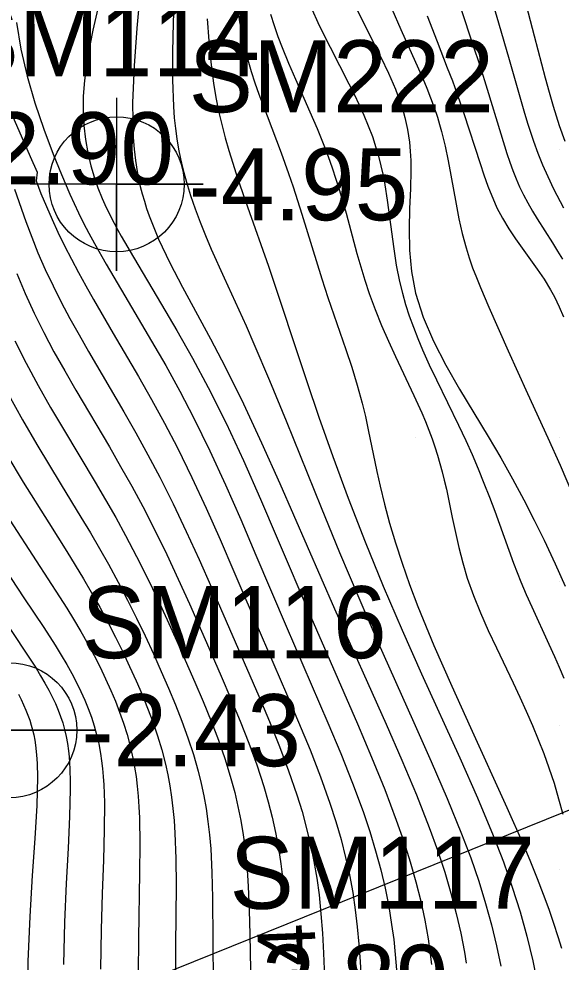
# Model space of a CAD drawing. Extents: x 2602990 to 2605851, y 618069 to 619180.
# Drawn here: x 2604091.24 to 2604110.05, y 618716.78 to 618749.52 of the extents above; entities that cross this region are included whole.
import ezdxf

# ---------------------------------------------------------------- set-up
doc = ezdxf.new("R2010")
doc.units = 0
for name, color, linetype in [('Default', 7, 'Continuous'), ('DTM Contours Major', 7, 'Continuous'), ('DTM Contours Major Text', 7, 'Continuous'), ('DTM Contours Minor', 7, 'Continuous'), ('Exist DTM Regular Point Underwater CELL', 7, 'Continuous'), ('Exist DTM Regular Point Underwater Cogo Elevation', 7, 'Continuous'), ('Exist DTM Regular Point Underwater Cogo Number', 7, 'Continuous'), ('Exist DTM Scan Elevation Point', 7, 'Continuous'), ('Exist Structure Major Deck Tunnel Box Culvert', 7, 'Continuous')]:
    doc.layers.add(name, color=color, linetype=linetype)

# ---------------------------------------------------------------- blocks, each defined once
blk = doc.blocks.new('POINT_DISPLAY')
at = {"layer": 'Default'}
blk.add_line((0, 0), (0, 0), dxfattribs=at)

msp = doc.modelspace()

# ---------------------------------------------------------------- linework, layer by layer
at = {"layer": 'DTM Contours Major'}
for points in [[(2604101.417, 618749.841), (2604101.614, 618749.4), (2604101.821, 618748.966), (2604102.037, 618748.536), (2604102.69, 618747.27), (2604102.871, 618746.906), (2604103.045, 618746.542), (2604103.209, 618746.177), (2604103.362, 618745.809), (2604103.502, 618745.438), (2604103.628, 618745.062), (2604103.69, 618744.852), (2604103.802, 618744.426), (2604103.896, 618743.989), (2604103.937, 618743.766), (2604104.022, 618743.227), (2604104.243, 618741.543), (2604104.334, 618740.973), (2604104.446, 618740.406), (2604104.545, 618740.006), (2604104.658, 618739.609), (2604104.785, 618739.215), (2604104.925, 618738.822), (2604105.078, 618738.43), (2604105.242, 618738.038), (2604105.476, 618737.516), (2604105.723, 618736.992), (2604106.493, 618735.416), (2604106.741, 618734.889), (2604106.963, 618734.394), (2604107.174, 618733.9), (2604107.374, 618733.408), (2604107.565, 618732.921), (2604107.748, 618732.438), (2604108.403, 618730.63), (2604108.526, 618730.305), (2604108.654, 618729.982), (2604108.839, 618729.544), (2604109.031, 618729.109), (2604109.628, 618727.818), (2604109.823, 618727.389), (2604109.987, 618727.012), (2604110.145, 618726.634)], [(2604091.168, 618740.679), (2604091.452, 618739.989), (2604091.763, 618739.309), (2604092.099, 618738.636), (2604092.454, 618737.969), (2604092.827, 618737.304), (2604093.212, 618736.638), (2604094.377, 618734.662), (2604094.768, 618733.987), (2604095.154, 618733.299), (2604095.534, 618732.596), (2604095.957, 618731.77), (2604096.367, 618730.928), (2604096.766, 618730.074), (2604097.156, 618729.216), (2604097.91, 618727.505), (2604098.258, 618726.707), (2604098.596, 618725.92), (2604098.917, 618725.143), (2604099.218, 618724.376), (2604099.493, 618723.621), (2604099.737, 618722.876), (2604099.892, 618722.34), (2604100.028, 618721.807), (2604100.147, 618721.273), (2604100.247, 618720.736), (2604100.33, 618720.193), (2604100.397, 618719.639), (2604100.434, 618719.201)]]:
    msp.add_lwpolyline(points, dxfattribs=at)
at = {"layer": 'DTM Contours Minor'}
for points in [[(2604095.566, 618751.768), (2604095.333, 618749.197), (2604095.233, 618747.887), (2604095.181, 618746.609), (2604095.205, 618745.404), (2604095.237, 618745), (2604095.282, 618744.608), (2604095.341, 618744.227), (2604095.392, 618743.964), (2604095.451, 618743.704), (2604095.516, 618743.447), (2604095.59, 618743.192), (2604095.67, 618742.938), (2604095.758, 618742.685), (2604096.085, 618741.875), (2604096.474, 618741.052), (2604096.912, 618740.206), (2604097.885, 618738.41), (2604098.394, 618737.44), (2604099.027, 618736.158), (2604099.659, 618734.804), (2604100.29, 618733.396), (2604102.194, 618729.037), (2604103.98, 618725.044), (2604104.528, 618723.79), (2604105.032, 618722.589), (2604105.479, 618721.448), (2604105.764, 618720.66), (2604106.013, 618719.904), (2604106.23, 618719.175), (2604106.416, 618718.471), (2604106.572, 618717.787), (2604106.7, 618717.118), (2604106.761, 618716.744)], [(2604108.424, 618751.607), (2604109.122, 618748.936), (2604109.5, 618747.474), (2604109.635, 618746.981), (2604109.778, 618746.487), (2604109.99, 618745.816), (2604110.176, 618745.282)], [(2604096.624, 618750.409), (2604096.593, 618749.39), (2604096.568, 618748.381), (2604096.566, 618747.403), (2604096.6, 618746.477), (2604096.631, 618746.091), (2604096.672, 618745.717), (2604096.722, 618745.355), (2604096.781, 618745.002), (2604096.85, 618744.658), (2604096.928, 618744.32), (2604097.052, 618743.851), (2604097.192, 618743.389), (2604097.35, 618742.929), (2604097.522, 618742.468), (2604097.711, 618742.001), (2604097.914, 618741.523), (2604098.36, 618740.529), (2604099.12, 618738.862), (2604099.393, 618738.243), (2604099.935, 618736.965), (2604100.506, 618735.573), (2604101.723, 618732.561), (2604102.366, 618730.994), (2604103.029, 618729.421), (2604103.672, 618727.948), (2604104.947, 618725.101), (2604105.548, 618723.748), (2604106.104, 618722.455), (2604106.6, 618721.234), (2604106.915, 618720.393), (2604107.192, 618719.59), (2604107.433, 618718.818), (2604107.641, 618718.072), (2604107.816, 618717.345), (2604107.96, 618716.633)], [(2604107.596, 618750.38), (2604107.883, 618749.382), (2604108.254, 618748.114), (2604108.759, 618746.333), (2604108.889, 618745.902), (2604109.095, 618745.273), (2604109.244, 618744.862), (2604109.404, 618744.46), (2604109.586, 618744.047), (2604109.793, 618743.619), (2604110.132, 618742.959)], [(2604094.014, 618750.035), (2604093.803, 618749.129), (2604093.628, 618748.239), (2604093.51, 618747.384), (2604093.472, 618746.843), (2604093.466, 618746.322), (2604093.492, 618745.821), (2604093.546, 618745.338), (2604093.628, 618744.871), (2604093.735, 618744.419), (2604093.848, 618744.037), (2604093.98, 618743.661), (2604094.132, 618743.285), (2604094.225, 618743.075), (2604094.431, 618742.648), (2604094.663, 618742.207), (2604094.789, 618741.979), (2604095.211, 618741.246), (2604096.189, 618739.607), (2604096.721, 618738.702), (2604097.265, 618737.74), (2604097.81, 618736.721), (2604098.424, 618735.484), (2604099.026, 618734.189), (2604099.618, 618732.852), (2604100.203, 618731.49), (2604101.366, 618728.762), (2604102.983, 618725.055), (2604103.477, 618723.892), (2604103.931, 618722.775), (2604104.334, 618721.71), (2604104.591, 618720.969), (2604104.816, 618720.255), (2604105.012, 618719.564), (2604105.18, 618718.892), (2604105.321, 618718.236), (2604105.436, 618717.591), (2604105.502, 618717.143), (2604105.559, 618716.695)], [(2604098.822, 618749.895), (2604098.896, 618749.422), (2604098.98, 618748.96), (2604099.077, 618748.51), (2604099.183, 618748.098), (2604099.3, 618747.695), (2604099.428, 618747.301), (2604099.563, 618746.913), (2604099.848, 618746.151), (2604100.339, 618744.868), (2604100.596, 618744.152), (2604100.754, 618743.689), (2604101.06, 618742.745), (2604101.751, 618740.5), (2604101.963, 618739.846), (2604102.584, 618738.049), (2604102.788, 618737.434), (2604102.98, 618736.811), (2604103.152, 618736.182), (2604103.261, 618735.721), (2604103.362, 618735.256), (2604103.657, 618733.81), (2604103.769, 618733.304), (2604103.923, 618732.673), (2604104.101, 618732.017), (2604104.305, 618731.337), (2604104.535, 618730.629), (2604104.794, 618729.892), (2604105.084, 618729.124), (2604105.639, 618727.767), (2604106.256, 618726.353), (2604106.905, 618724.921), (2604108.174, 618722.144), (2604108.734, 618720.872), (2604108.99, 618720.261), (2604109.223, 618719.684), (2604109.434, 618719.137), (2604109.624, 618718.62), (2604109.793, 618718.132), (2604109.943, 618717.671), (2604110.066, 618717.268)], [(2604099.968, 618749.682), (2604100.09, 618749.298), (2604100.224, 618748.913), (2604100.371, 618748.526), (2604100.594, 618747.981), (2604100.835, 618747.425), (2604101.336, 618746.291), (2604101.583, 618745.717), (2604101.817, 618745.14), (2604101.966, 618744.748), (2604102.106, 618744.355), (2604102.238, 618743.961), (2604102.364, 618743.566), (2604102.483, 618743.17), (2604102.596, 618742.773), (2604102.969, 618741.382), (2604103.098, 618740.917), (2604103.237, 618740.454), (2604103.389, 618739.993), (2604103.596, 618739.434), (2604103.823, 618738.881), (2604104.063, 618738.335), (2604104.309, 618737.799), (2604104.943, 618736.452), (2604105.215, 618735.845), (2604105.342, 618735.546), (2604105.461, 618735.247), (2604105.573, 618734.947), (2604105.671, 618734.665), (2604105.762, 618734.38), (2604105.847, 618734.092), (2604105.926, 618733.8), (2604106, 618733.504), (2604106.07, 618733.202), (2604106.277, 618732.21), (2604106.384, 618731.696), (2604106.502, 618731.173), (2604106.637, 618730.642), (2604106.797, 618730.107), (2604107.01, 618729.504), (2604107.255, 618728.898), (2604107.522, 618728.291), (2604107.805, 618727.683), (2604108.385, 618726.47), (2604108.617, 618725.978), (2604108.841, 618725.487), (2604109.056, 618724.997), (2604109.261, 618724.507), (2604109.453, 618724.017), (2604109.63, 618723.526), (2604109.807, 618722.987), (2604109.967, 618722.448), (2604110.113, 618721.909)], [(2604102.958, 618749.888), (2604103.234, 618749.321), (2604103.797, 618748.194), (2604104.062, 618747.634), (2604104.301, 618747.077), (2604104.503, 618746.523), (2604104.569, 618746.313), (2604104.627, 618746.102), (2604104.678, 618745.891), (2604104.722, 618745.678), (2604104.759, 618745.464), (2604104.789, 618745.246), (2604104.819, 618744.93), (2604104.835, 618744.606), (2604104.84, 618744.273), (2604104.824, 618743.621), (2604104.796, 618742.938), (2604104.777, 618742.228), (2604104.789, 618741.498), (2604104.856, 618740.754), (2604105, 618740), (2604105.265, 618739.167), (2604105.625, 618738.332), (2604106.055, 618737.499), (2604106.532, 618736.667), (2604107.526, 618735.022), (2604107.958, 618734.282), (2604108.366, 618733.551), (2604108.753, 618732.831), (2604109.118, 618732.122), (2604109.461, 618731.425), (2604109.846, 618730.605), (2604110.19, 618729.831)], [(2604104.179, 618749.869), (2604104.491, 618749.157), (2604105.109, 618747.787), (2604105.253, 618747.452), (2604105.392, 618747.117), (2604105.523, 618746.782), (2604105.646, 618746.445), (2604105.759, 618746.105), (2604105.833, 618745.859), (2604105.902, 618745.612), (2604106.028, 618745.108), (2604106.138, 618744.592), (2604106.23, 618744.099), (2604106.409, 618743.091), (2604106.508, 618742.583), (2604106.62, 618742.077), (2604106.752, 618741.579), (2604106.861, 618741.23), (2604106.982, 618740.884), (2604107.113, 618740.542), (2604107.251, 618740.2), (2604107.544, 618739.512), (2604108.212, 618738.003), (2604108.89, 618736.512), (2604109.596, 618734.979), (2604110.016, 618734.035), (2604110.448, 618733.021)], [(2604106.588, 618749.843), (2604106.981, 618748.653), (2604107.242, 618747.869), (2604107.491, 618747.082), (2604107.956, 618745.53), (2604108.17, 618744.851), (2604108.273, 618744.551), (2604108.38, 618744.258), (2604108.493, 618743.971), (2604108.614, 618743.691), (2604108.744, 618743.418), (2604108.895, 618743.132), (2604109.056, 618742.852), (2604109.225, 618742.575), (2604109.752, 618741.745), (2604109.927, 618741.463), (2604110.099, 618741.176)], [(2604091.159, 618749.391), (2604091.302, 618748.468), (2604091.52, 618747.532), (2604091.793, 618746.602), (2604092.103, 618745.695), (2604092.43, 618744.828), (2604092.714, 618744.117), (2604093.005, 618743.441), (2604093.154, 618743.112), (2604093.308, 618742.788), (2604093.484, 618742.434), (2604093.667, 618742.081), (2604093.857, 618741.728), (2604094.262, 618741.011), (2604094.909, 618739.913), (2604095.843, 618738.339), (2604096.331, 618737.49), (2604096.823, 618736.597), (2604097.313, 618735.66), (2604097.864, 618734.53), (2604098.405, 618733.352), (2604098.937, 618732.141), (2604099.464, 618730.91), (2604100.51, 618728.445), (2604101.963, 618725.08), (2604102.407, 618724.017), (2604102.815, 618722.989), (2604103.178, 618722.002), (2604103.41, 618721.311), (2604103.614, 618720.64), (2604103.791, 618719.985), (2604103.942, 618719.343), (2604104.069, 618718.71), (2604104.172, 618718.084), (2604104.242, 618717.563), (2604104.298, 618717.041), (2604104.345, 618716.512)], [(2604097.776, 618749.524), (2604097.826, 618748.762), (2604097.892, 618748.015), (2604097.985, 618747.29), (2604098.069, 618746.797), (2604098.167, 618746.318), (2604098.278, 618745.851), (2604098.399, 618745.396), (2604098.527, 618744.952), (2604098.66, 618744.518), (2604098.828, 618743.996), (2604099.167, 618743.001), (2604099.897, 618740.942), (2604100.251, 618739.897), (2604100.868, 618738.008), (2604101.226, 618736.929), (2604101.649, 618735.693), (2604102.13, 618734.333), (2604102.665, 618732.881), (2604103.249, 618731.369), (2604103.875, 618729.831), (2604104.534, 618728.3), (2604105.211, 618726.788), (2604106.538, 618723.867), (2604107.149, 618722.484), (2604107.698, 618721.169), (2604108.049, 618720.26), (2604108.359, 618719.382), (2604108.632, 618718.524), (2604108.868, 618717.675), (2604109.073, 618716.824), (2604109.246, 618715.959)], [(2604105.4, 618749.631), (2604105.746, 618748.735), (2604106.104, 618747.826), (2604106.28, 618747.369), (2604106.448, 618746.912), (2604106.681, 618746.237), (2604107.238, 618744.501), (2604107.372, 618744.104), (2604107.513, 618743.714), (2604107.82, 618742.957), (2604108.016, 618742.607), (2604108.236, 618742.238), (2604108.474, 618741.881), (2604109.225, 618740.836), (2604109.463, 618740.481), (2604109.683, 618740.12), (2604109.819, 618739.87), (2604109.988, 618739.524), (2604110.133, 618739.184)], [(2604090.151, 618748.108), (2604091.628, 618744.745), (2604091.872, 618744.199), (2604091.839, 618743.901), (2604092, 618743.465), (2604092.195, 618743.007), (2604092.391, 618742.56), (2604092.591, 618742.122), (2604092.82, 618741.648), (2604093.057, 618741.18), (2604093.302, 618740.715), (2604093.557, 618740.25), (2604093.822, 618739.781), (2604094.512, 618738.596), (2604095.387, 618737.102), (2604095.837, 618736.31), (2604096.288, 618735.486), (2604096.736, 618734.628), (2604097.24, 618733.601), (2604097.734, 618732.536), (2604098.219, 618731.447), (2604098.698, 618730.342), (2604099.644, 618728.133), (2604100.525, 618726.094), (2604100.945, 618725.106), (2604101.341, 618724.142), (2604101.705, 618723.205), (2604102.028, 618722.298), (2604102.234, 618721.657), (2604102.415, 618721.03), (2604102.573, 618720.413), (2604102.708, 618719.804), (2604102.82, 618719.197), (2604102.911, 618718.591), (2604102.981, 618718.001), (2604103.035, 618717.403), (2604103.077, 618716.795), (2604103.145, 618715.526)], [(2604091.081, 618743.61), (2604091.479, 618742.484), (2604091.683, 618741.939), (2604091.897, 618741.405), (2604092.151, 618740.825), (2604092.421, 618740.253), (2604092.708, 618739.687), (2604093.009, 618739.122), (2604093.325, 618738.554), (2604093.653, 618737.98), (2604094.877, 618735.886), (2604095.297, 618735.15), (2604095.716, 618734.393), (2604096.13, 618733.612), (2604096.594, 618732.685), (2604097.046, 618731.731), (2604097.49, 618730.76), (2604097.924, 618729.779), (2604099.56, 618726.01), (2604099.931, 618725.128), (2604100.279, 618724.263), (2604100.598, 618723.417), (2604100.881, 618722.59), (2604101.062, 618722.001), (2604101.221, 618721.42), (2604101.359, 618720.844), (2604101.476, 618720.269), (2604101.574, 618719.692), (2604101.653, 618719.11), (2604101.72, 618718.454), (2604101.769, 618717.783), (2604101.806, 618717.093), (2604101.894, 618714.872)], [(2604091.095, 618738.349), (2604091.486, 618737.567), (2604091.903, 618736.795), (2604092.336, 618736.034), (2604092.78, 618735.282), (2604093.883, 618733.441), (2604094.243, 618732.828), (2604094.597, 618732.211), (2604094.941, 618731.588), (2604095.322, 618730.863), (2604095.69, 618730.131), (2604096.045, 618729.394), (2604096.388, 618728.655), (2604096.721, 618727.919), (2604097.344, 618726.501), (2604097.632, 618725.822), (2604097.905, 618725.148), (2604098.159, 618724.479), (2604098.391, 618723.813), (2604098.595, 618723.15), (2604098.725, 618722.669), (2604098.839, 618722.185), (2604098.937, 618721.697), (2604099.021, 618721.201), (2604099.089, 618720.695), (2604099.143, 618720.176), (2604099.197, 618719.398), (2604099.23, 618718.585), (2604099.25, 618717.733), (2604099.28, 618715.9)], [(2604090.875, 618736.477), (2604091.357, 618735.6), (2604091.855, 618734.746), (2604092.708, 618733.343), (2604093.39, 618732.228), (2604093.719, 618731.681), (2604094.038, 618731.137), (2604094.347, 618730.594), (2604094.686, 618729.97), (2604095.01, 618729.345), (2604095.32, 618728.722), (2604095.617, 618728.1), (2604095.903, 618727.481), (2604096.178, 618726.866), (2604096.429, 618726.289), (2604096.668, 618725.714), (2604096.894, 618725.141), (2604097.102, 618724.567), (2604097.291, 618723.99), (2604097.457, 618723.409), (2604097.562, 618722.983), (2604097.653, 618722.55), (2604097.732, 618722.11), (2604097.798, 618721.659), (2604097.852, 618721.195), (2604097.894, 618720.716), (2604097.938, 618719.886), (2604097.96, 618719.005), (2604097.981, 618716.043)], [(2604090.821, 618734.383), (2604091.386, 618733.44), (2604092.272, 618732.023), (2604092.895, 618731.032), (2604093.191, 618730.554), (2604093.475, 618730.085), (2604093.747, 618729.622), (2604094.043, 618729.097), (2604094.324, 618728.577), (2604094.589, 618728.062), (2604094.841, 618727.552), (2604095.079, 618727.045), (2604095.306, 618726.542), (2604095.51, 618726.067), (2604095.703, 618725.593), (2604095.883, 618725.116), (2604096.047, 618724.634), (2604096.194, 618724.145), (2604096.323, 618723.646), (2604096.403, 618723.276), (2604096.473, 618722.897), (2604096.533, 618722.508), (2604096.582, 618722.106), (2604096.621, 618721.689), (2604096.651, 618721.257), (2604096.683, 618720.38), (2604096.69, 618719.436), (2604096.677, 618717.345), (2604096.677, 618716.196)], [(2604090.923, 618732.116), (2604091.835, 618730.709), (2604092.652, 618729.453), (2604092.899, 618729.06), (2604093.134, 618728.678), (2604093.387, 618728.25), (2604093.624, 618727.831), (2604093.846, 618727.419), (2604094.052, 618727.013), (2604094.246, 618726.611), (2604094.426, 618726.212), (2604094.586, 618725.834), (2604094.734, 618725.453), (2604094.87, 618725.068), (2604094.993, 618724.675), (2604095.101, 618724.271), (2604095.194, 618723.854), (2604095.252, 618723.541), (2604095.301, 618723.217), (2604095.342, 618722.882), (2604095.375, 618722.534), (2604095.401, 618722.171), (2604095.419, 618721.792), (2604095.434, 618720.877), (2604095.425, 618719.875), (2604095.382, 618717.614), (2604095.373, 618716.359)], [(2604090.494, 618730.799), (2604091.409, 618729.424), (2604092.099, 618728.394), (2604092.5, 618727.775), (2604092.708, 618727.439), (2604092.9, 618727.113), (2604093.077, 618726.796), (2604093.24, 618726.485), (2604093.39, 618726.178), (2604093.527, 618725.872), (2604093.646, 618725.581), (2604093.753, 618725.287), (2604093.85, 618724.986), (2604093.935, 618724.676), (2604094.009, 618724.354), (2604094.07, 618724.018), (2604094.107, 618723.763), (2604094.138, 618723.497), (2604094.163, 618723.22), (2604094.182, 618722.931), (2604094.195, 618722.628), (2604094.203, 618722.311), (2604094.199, 618721.37), (2604094.17, 618720.317), (2604094.13, 618719.157), (2604094.092, 618717.893), (2604094.07, 618716.53)], [(2604090.051, 618729.651), (2604091.517, 618727.463), (2604091.831, 618726.977), (2604091.992, 618726.716), (2604092.14, 618726.466), (2604092.274, 618726.223), (2604092.395, 618725.987), (2604092.504, 618725.755), (2604092.602, 618725.523), (2604092.685, 618725.303), (2604092.758, 618725.079), (2604092.821, 618724.85), (2604092.876, 618724.614), (2604092.921, 618724.367), (2604092.957, 618724.108), (2604092.978, 618723.91), (2604093.006, 618723.489), (2604093.019, 618723.029), (2604093.019, 618722.783), (2604092.995, 618721.828), (2604092.943, 618720.734), (2604092.879, 618719.509), (2604092.82, 618718.16), (2604092.782, 618716.694)], [(2604091.218, 618726.075), (2604091.314, 618725.889), (2604091.401, 618725.707), (2604091.479, 618725.528), (2604091.55, 618725.351), (2604091.613, 618725.175), (2604091.666, 618725.007), (2604091.713, 618724.837), (2604091.753, 618724.664), (2604091.788, 618724.487), (2604091.817, 618724.305), (2604091.853, 618723.974), (2604091.872, 618723.678), (2604091.883, 618723.195), (2604091.856, 618722.212), (2604091.789, 618721.072), (2604091.701, 618719.785), (2604091.615, 618718.357), (2604091.549, 618716.796), (2604091.526, 618715.111)]]:
    msp.add_lwpolyline(points, dxfattribs=at)
at = {"layer": 'Exist DTM Regular Point Underwater CELL'}
for points in [[(2604094.629, 618746.781), (2604094.629, 618740.781), (2604094.629, 618743.781), (2604097.629, 618743.781), (2604091.629, 618743.781)], [(2604090.905, 618727.829), (2604090.905, 618721.829), (2604090.905, 618724.829), (2604093.905, 618724.829), (2604087.905, 618724.829)]]:
    msp.add_lwpolyline(points, dxfattribs=at)
for centre in [(2604094.629, 618743.781), (2604090.905, 618724.829)]:
    msp.add_circle(centre, 2.344, dxfattribs=at)
at = {"layer": 'Exist Structure Major Deck Tunnel Box Culvert'}
msp.add_line((2604083.412, 618711.197), (2604113.784, 618723.45), dxfattribs=at)
msp.add_line((2604083.412, 618711.197), (2604113.784, 618723.45), dxfattribs=at)

# ---------------------------------------------------------------- block references
at = {"layer": 'Exist DTM Scan Elevation Point', "xscale": 1.3123333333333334, "yscale": 1.3123333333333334}
for p in [(2604100, 618745), (2604105, 618745), (2604110, 618745), (2604100, 618740), (2604105, 618740), (2604110, 618740), (2604105, 618735), (2604110, 618735), (2604105, 618730), (2604110, 618730), (2604110, 618725), (2604110, 618720)]:
    msp.add_blockref('POINT_DISPLAY', p, dxfattribs=at)

# ---------------------------------------------------------------- texts
at = {"layer": 'DTM Contours Major Text'}
msp.add_text('-4', height=2, rotation=92.276, dxfattribs=at).set_placement((2604101.593, 618715.773))
at = {"layer": 'Exist DTM Regular Point Underwater Cogo Elevation'}
for s, p in [('-2.90', (2604089, 618743.78)), ('-4.95', (2604097.129, 618742.531)), ('-2.43', (2604093.405, 618723.579)), ('-2.89', (2604098.547, 618714.879))]:
    msp.add_text(s, height=2.5, dxfattribs=at).set_placement(p)
at = {"layer": 'Exist DTM Regular Point Underwater Cogo Number'}
for s, p in [('SM114', (2604089, 618747.53)), ('SM222', (2604097.129, 618746.281)), ('SM116', (2604093.405, 618727.329)), ('SM117', (2604098.547, 618718.629))]:
    msp.add_text(s, height=2.5, dxfattribs=at).set_placement(p)

doc.saveas('drawing.dxf')
